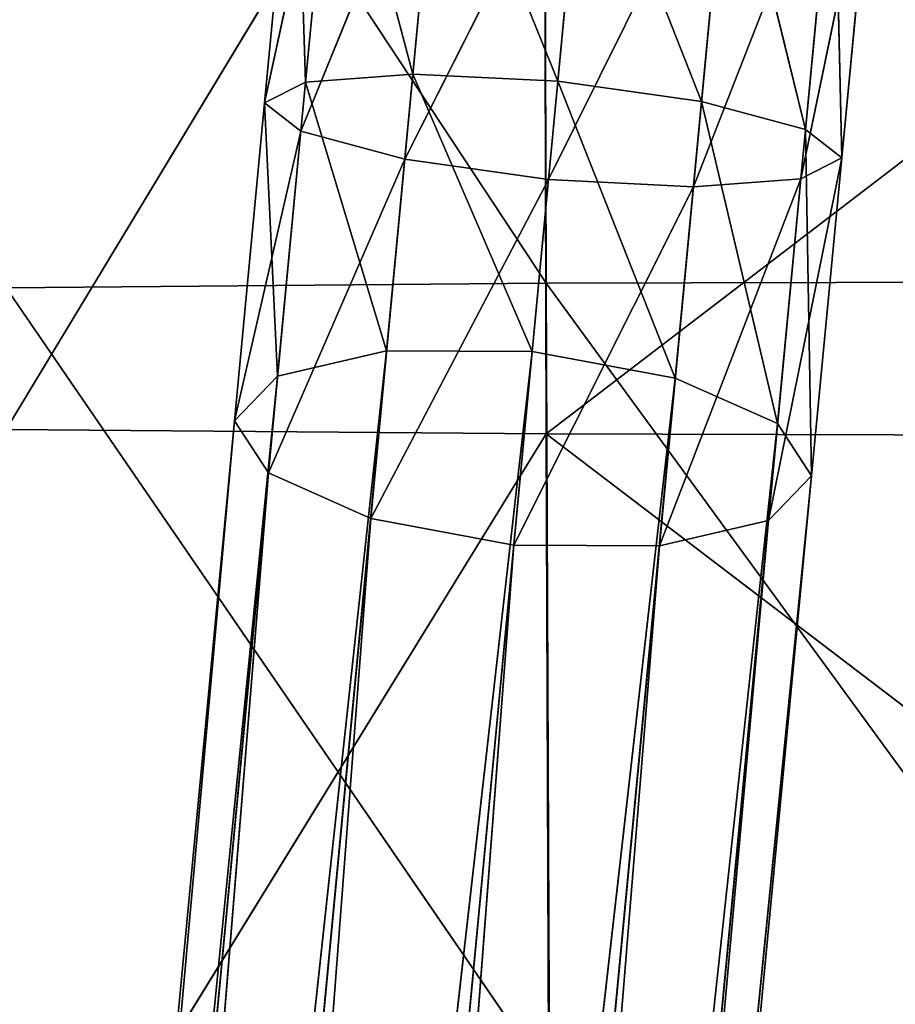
# Model space of a CAD drawing. Extents: x 382 to 531, y 0 to 277.
# Tile 425 of 656: x 451.01 to 455.54, y 129.29 to 134.38. Entities that reach past the tile are written whole.
import ezdxf

# ---------------------------------------------------------------- set-up
doc = ezdxf.new("R2010")
doc.units = 0
doc.header["$LTSCALE"] = 25.4
doc.layers.get('0').update_dxf_attribs({"color": 13, "linetype": 'CONTINUOUS'})

# ---------------------------------------------------------------- blocks, each defined once
blk = doc.blocks.new('NEWPORT-I-KINKIET-8157_STL')
at = {"color": 7}
for p, q in [((-44.3412, 147.0278, 141.532), (-45.2697, 146.6621, 143.3748)), ((-44.3412, 147.0278, 141.532), (-45.2697, 146.6621, 143.3748)), ((-44.3412, 147.0278, 141.532), (-44.5263, 146.8601, 143.4798)), ((-44.3412, 147.0278, 141.532), (-44.5263, 146.8601, 143.4798)), ((-45.0879, 146.8268, 141.4611), (-45.8075, 146.121, 143.2299)), ((-45.0879, 146.8268, 141.4611), (-45.8075, 146.121, 143.2299)), ((-44.5263, 146.8601, 143.4798), (-45.4463, 146.1727, 145.2328)), ((-44.5263, 146.8601, 143.4798), (-45.4463, 146.1727, 145.2328)), ((-44.5263, 146.8601, 143.4798), (-45.2697, 146.6621, 143.3748)), ((-44.5263, 146.8601, 143.4798), (-45.2697, 146.6621, 143.3748)), ((-45.0879, 146.8268, 141.4611), (-45.2697, 146.6621, 143.3748)), ((-45.0879, 146.8268, 141.4611), (-45.2697, 146.6621, 143.3748)), ((-44.5263, 146.8601, 143.4798), (-44.706, 146.362, 145.3708)), ((-44.5263, 146.8601, 143.4798), (-44.706, 146.362, 145.3708)), ((-43.7765, 146.6621, 143.5168), (-44.5263, 146.8601, 143.4798)), ((-43.5946, 146.8268, 141.603), (-44.5263, 146.8601, 143.4798)), ((-43.7765, 146.6621, 143.5168), (-44.5263, 146.8601, 143.4798)), ((-43.5946, 146.8268, 141.603), (-44.5263, 146.8601, 143.4798)), ((-43.5946, 146.8268, 141.603), (-43.7765, 146.6621, 143.5168)), ((-43.5946, 146.8268, 141.603), (-43.7765, 146.6621, 143.5168)), ((-45.2697, 146.6621, 143.3748), (-45.9754, 145.6554, 144.9976)), ((-45.2697, 146.6621, 143.3748), (-45.9754, 145.6554, 144.9976)), ((-45.2697, 146.6621, 143.3748), (-45.8075, 146.121, 143.2299)), ((-45.2697, 146.6621, 143.3748), (-45.8075, 146.121, 143.2299)), ((-45.2697, 146.6621, 143.3748), (-45.4463, 146.1727, 145.2328)), ((-45.2697, 146.6621, 143.3748), (-45.4463, 146.1727, 145.2328)), ((-43.7765, 146.6621, 143.5168), (-44.706, 146.362, 145.3708)), ((-43.7765, 146.6621, 143.5168), (-44.706, 146.362, 145.3708)), ((-43.7765, 146.6621, 143.5168), (-43.953, 146.1727, 145.3747)), ((-43.7765, 146.6621, 143.5168), (-43.953, 146.1727, 145.3747)), ((-43.221, 146.121, 143.4757), (-43.7765, 146.6621, 143.5168)), ((-43.048, 146.2778, 141.6549), (-43.7765, 146.6621, 143.5168)), ((-43.221, 146.121, 143.4757), (-43.7765, 146.6621, 143.5168)), ((-43.048, 146.2778, 141.6549), (-43.7765, 146.6621, 143.5168)), ((-44.706, 146.362, 145.3708), (-48.5392, 131.9409, 185.7071)), ((-44.706, 146.362, 145.3708), (-48.5392, 131.9409, 185.7071)), ((-44.706, 146.362, 145.3708), (-47.7862, 131.7516, 185.7109)), ((-44.706, 146.362, 145.3708), (-47.7862, 131.7516, 185.7109)), ((-45.4463, 146.1727, 145.2328), (-44.706, 146.362, 145.3708)), ((-45.4463, 146.1727, 145.2328), (-44.706, 146.362, 145.3708)), ((-44.706, 146.362, 145.3708), (-43.953, 146.1727, 145.3747)), ((-44.706, 146.362, 145.3708), (-43.953, 146.1727, 145.3747)), ((-45.6344, 146.2778, 141.4091), (-45.9955, 145.382, 143.0839)), ((-45.6344, 146.2778, 141.4091), (-45.9955, 145.382, 143.0839)), ((-45.6344, 146.2778, 141.4091), (-45.8075, 146.121, 143.2299)), ((-45.6344, 146.2778, 141.4091), (-45.8075, 146.121, 143.2299)), ((-43.048, 146.2778, 141.6549), (-43.221, 146.121, 143.4757)), ((-43.048, 146.2778, 141.6549), (-43.221, 146.121, 143.4757)), ((-45.4463, 146.1727, 145.2328), (-49.2795, 131.7516, 185.569)), ((-45.4463, 146.1727, 145.2328), (-49.2795, 131.7516, 185.569)), ((-45.4463, 146.1727, 145.2328), (-48.5392, 131.9409, 185.7071)), ((-45.4463, 146.1727, 145.2328), (-48.5392, 131.9409, 185.7071)), ((-43.953, 146.1727, 145.3747), (-47.7862, 131.7516, 185.7109)), ((-43.953, 146.1727, 145.3747), (-47.7862, 131.7516, 185.7109)), ((-43.953, 146.1727, 145.3747), (-47.2222, 131.2343, 185.5796)), ((-43.953, 146.1727, 145.3747), (-47.2222, 131.2343, 185.5796)), ((-45.9754, 145.6554, 144.9976), (-45.4463, 146.1727, 145.2328)), ((-45.9754, 145.6554, 144.9976), (-45.4463, 146.1727, 145.2328)), ((-43.221, 146.121, 143.4757), (-43.953, 146.1727, 145.3747)), ((-43.953, 146.1727, 145.3747), (-43.389, 145.6554, 145.2434)), ((-43.221, 146.121, 143.4757), (-43.953, 146.1727, 145.3747)), ((-43.953, 146.1727, 145.3747), (-43.389, 145.6554, 145.2434)), ((-45.8075, 146.121, 143.2299), (-46.1517, 144.9488, 144.7282)), ((-45.8075, 146.121, 143.2299), (-46.1517, 144.9488, 144.7282)), ((-45.8075, 146.121, 143.2299), (-45.9955, 145.382, 143.0839)), ((-45.8075, 146.121, 143.2299), (-45.9955, 145.382, 143.0839)), ((-45.8075, 146.121, 143.2299), (-45.9754, 145.6554, 144.9976)), ((-45.8075, 146.121, 143.2299), (-45.9754, 145.6554, 144.9976)), ((-43.221, 146.121, 143.4757), (-43.389, 145.6554, 145.2434)), ((-43.221, 146.121, 143.4757), (-43.389, 145.6554, 145.2434)), ((-43.0089, 145.382, 143.3677), (-43.221, 146.121, 143.4757)), ((-42.8479, 145.5278, 141.6739), (-43.221, 146.121, 143.4757)), ((-43.0089, 145.382, 143.3677), (-43.221, 146.121, 143.4757)), ((-42.8479, 145.5278, 141.6739), (-43.221, 146.121, 143.4757)), ((-45.9754, 145.6554, 144.9976), (-49.8087, 131.2343, 185.3338)), ((-45.9754, 145.6554, 144.9976), (-49.8087, 131.2343, 185.3338)), ((-45.9754, 145.6554, 144.9976), (-49.2795, 131.7516, 185.569)), ((-45.9754, 145.6554, 144.9976), (-49.2795, 131.7516, 185.569)), ((-43.389, 145.6554, 145.2434), (-47.2222, 131.2343, 185.5796)), ((-43.389, 145.6554, 145.2434), (-47.2222, 131.2343, 185.5796)), ((-43.389, 145.6554, 145.2434), (-46.9984, 130.5278, 185.3483)), ((-43.389, 145.6554, 145.2434), (-46.9984, 130.5278, 185.3483)), ((-46.1517, 144.9488, 144.7282), (-45.9754, 145.6554, 144.9976)), ((-46.1517, 144.9488, 144.7282), (-45.9754, 145.6554, 144.9976)), ((-43.0089, 145.382, 143.3677), (-43.389, 145.6554, 145.2434)), ((-43.389, 145.6554, 145.2434), (-43.1652, 144.9488, 145.012)), ((-43.0089, 145.382, 143.3677), (-43.389, 145.6554, 145.2434)), ((-43.389, 145.6554, 145.2434), (-43.1652, 144.9488, 145.012)), ((-45.8345, 145.5278, 141.3901), (-45.9955, 145.382, 143.0839)), ((-45.8345, 145.5278, 141.3901), (-45.9955, 145.382, 143.0839)), ((-45.8345, 145.5278, 141.3901), (-45.7833, 144.6429, 142.9758)), ((-45.8345, 145.5278, 141.3901), (-45.7833, 144.6429, 142.9758)), ((-42.8479, 145.5278, 141.6739), (-43.0089, 145.382, 143.3677)), ((-42.8479, 145.5278, 141.6739), (-43.0089, 145.382, 143.3677)), ((-45.9955, 145.382, 143.0839), (-46.1517, 144.9488, 144.7282)), ((-45.9955, 145.382, 143.0839), (-46.1517, 144.9488, 144.7282)), ((-45.9955, 145.382, 143.0839), (-45.9279, 144.2423, 144.4969)), ((-45.9955, 145.382, 143.0839), (-45.9279, 144.2423, 144.4969)), ((-45.9955, 145.382, 143.0839), (-45.7833, 144.6429, 142.9758)), ((-45.9955, 145.382, 143.0839), (-45.7833, 144.6429, 142.9758)), ((-43.1969, 144.6429, 143.2216), (-43.0089, 145.382, 143.3677)), ((-43.1969, 144.6429, 143.2216), (-43.0089, 145.382, 143.3677)), ((-43.0089, 145.382, 143.3677), (-43.1652, 144.9488, 145.012)), ((-43.0089, 145.382, 143.3677), (-43.1652, 144.9488, 145.012)), ((-43.048, 144.7778, 141.6549), (-43.0089, 145.382, 143.3677)), ((-43.048, 144.7778, 141.6549), (-43.0089, 145.382, 143.3677)), ((-46.1517, 144.9488, 144.7282), (-49.9849, 130.5278, 185.0645)), ((-46.1517, 144.9488, 144.7282), (-49.9849, 130.5278, 185.0645)), ((-46.1517, 144.9488, 144.7282), (-49.8087, 131.2343, 185.3338)), ((-46.1517, 144.9488, 144.7282), (-49.8087, 131.2343, 185.3338)), ((-43.1652, 144.9488, 145.012), (-47.1747, 129.8212, 185.0789)), ((-43.1652, 144.9488, 145.012), (-47.1747, 129.8212, 185.0789)), ((-43.1652, 144.9488, 145.012), (-46.9984, 130.5278, 185.3483)), ((-43.1652, 144.9488, 145.012), (-46.9984, 130.5278, 185.3483)), ((-45.9279, 144.2423, 144.4969), (-46.1517, 144.9488, 144.7282)), ((-45.9279, 144.2423, 144.4969), (-46.1517, 144.9488, 144.7282)), ((-43.1652, 144.9488, 145.012), (-43.3414, 144.2423, 144.7426)), ((-43.1652, 144.9488, 145.012), (-43.3414, 144.2423, 144.7426)), ((-43.1969, 144.6429, 143.2216), (-43.1652, 144.9488, 145.012)), ((-43.1969, 144.6429, 143.2216), (-43.1652, 144.9488, 145.012)), ((-45.6344, 144.7778, 141.4091), (-45.7833, 144.6429, 142.9758)), ((-45.6344, 144.7778, 141.4091), (-45.7833, 144.6429, 142.9758)), ((-45.6344, 144.7778, 141.4091), (-45.2279, 144.1019, 142.9348)), ((-45.6344, 144.7778, 141.4091), (-45.2279, 144.1019, 142.9348)), ((-43.048, 144.7778, 141.6549), (-43.1969, 144.6429, 143.2216)), ((-43.048, 144.7778, 141.6549), (-43.1969, 144.6429, 143.2216)), ((-45.7833, 144.6429, 142.9758), (-45.9279, 144.2423, 144.4969)), ((-45.7833, 144.6429, 142.9758), (-45.9279, 144.2423, 144.4969)), ((-45.7833, 144.6429, 142.9758), (-45.3639, 143.725, 144.3655)), ((-45.7833, 144.6429, 142.9758), (-45.3639, 143.725, 144.3655)), ((-45.7833, 144.6429, 142.9758), (-45.2279, 144.1019, 142.9348)), ((-45.7833, 144.6429, 142.9758), (-45.2279, 144.1019, 142.9348)), ((-43.7346, 144.1019, 143.0767), (-43.1969, 144.6429, 143.2216)), ((-43.7346, 144.1019, 143.0767), (-43.1969, 144.6429, 143.2216)), ((-43.5946, 144.2287, 141.603), (-43.1969, 144.6429, 143.2216)), ((-43.5946, 144.2287, 141.603), (-43.1969, 144.6429, 143.2216)), ((-43.1969, 144.6429, 143.2216), (-43.3414, 144.2423, 144.7426)), ((-43.1969, 144.6429, 143.2216), (-43.3414, 144.2423, 144.7426)), ((-49.9849, 130.5278, 185.0645), (-45.9279, 144.2423, 144.4969)), ((-49.9849, 130.5278, 185.0645), (-45.9279, 144.2423, 144.4969)), ((-45.9279, 144.2423, 144.4969), (-49.7611, 129.8212, 184.8331)), ((-45.9279, 144.2423, 144.4969), (-49.7611, 129.8212, 184.8331)), ((-43.3414, 144.2423, 144.7426), (-47.7038, 129.3039, 184.8437)), ((-43.3414, 144.2423, 144.7426), (-47.7038, 129.3039, 184.8437)), ((-43.3414, 144.2423, 144.7426), (-47.1747, 129.8212, 185.0789)), ((-43.3414, 144.2423, 144.7426), (-47.1747, 129.8212, 185.0789)), ((-45.3639, 143.725, 144.3655), (-45.9279, 144.2423, 144.4969)), ((-45.3639, 143.725, 144.3655), (-45.9279, 144.2423, 144.4969)), ((-45.0879, 144.2287, 141.4611), (-45.2279, 144.1019, 142.9348)), ((-45.0879, 144.2287, 141.4611), (-45.2279, 144.1019, 142.9348)), ((-45.0879, 144.2287, 141.4611), (-44.478, 143.9038, 142.9717)), ((-45.0879, 144.2287, 141.4611), (-44.478, 143.9038, 142.9717)), ((-43.3414, 144.2423, 144.7426), (-43.8706, 143.725, 144.5074)), ((-43.3414, 144.2423, 144.7426), (-43.8706, 143.725, 144.5074)), ((-43.7346, 144.1019, 143.0767), (-43.3414, 144.2423, 144.7426)), ((-43.7346, 144.1019, 143.0767), (-43.3414, 144.2423, 144.7426)), ((-43.5946, 144.2287, 141.603), (-43.7346, 144.1019, 143.0767)), ((-43.5946, 144.2287, 141.603), (-43.7346, 144.1019, 143.0767)), ((-45.2279, 144.1019, 142.9348), (-45.3639, 143.725, 144.3655)), ((-45.2279, 144.1019, 142.9348), (-45.3639, 143.725, 144.3655)), ((-45.2279, 144.1019, 142.9348), (-44.6109, 143.5357, 144.3694)), ((-45.2279, 144.1019, 142.9348), (-44.6109, 143.5357, 144.3694)), ((-45.2279, 144.1019, 142.9348), (-44.478, 143.9038, 142.9717)), ((-45.2279, 144.1019, 142.9348), (-44.478, 143.9038, 142.9717)), ((-44.478, 143.9038, 142.9717), (-43.7346, 144.1019, 143.0767)), ((-44.478, 143.9038, 142.9717), (-43.7346, 144.1019, 143.0767)), ((-44.3412, 144.0278, 141.532), (-43.7346, 144.1019, 143.0767)), ((-44.3412, 144.0278, 141.532), (-43.7346, 144.1019, 143.0767)), ((-43.7346, 144.1019, 143.0767), (-43.8706, 143.725, 144.5074)), ((-43.7346, 144.1019, 143.0767), (-43.8706, 143.725, 144.5074)), ((-44.478, 143.9038, 142.9717), (-44.3412, 144.0278, 141.532)), ((-44.478, 143.9038, 142.9717), (-44.3412, 144.0278, 141.532)), ((-44.6109, 143.5357, 144.3694), (-44.478, 143.9038, 142.9717)), ((-44.6109, 143.5357, 144.3694), (-44.478, 143.9038, 142.9717)), ((-44.478, 143.9038, 142.9717), (-43.8706, 143.725, 144.5074)), ((-44.478, 143.9038, 142.9717), (-43.8706, 143.725, 144.5074)), ((-45.3639, 143.725, 144.3655), (-49.7611, 129.8212, 184.8331)), ((-45.3639, 143.725, 144.3655), (-49.7611, 129.8212, 184.8331)), ((-45.3639, 143.725, 144.3655), (-49.1971, 129.3039, 184.7018)), ((-45.3639, 143.725, 144.3655), (-49.1971, 129.3039, 184.7018)), ((-43.8706, 143.725, 144.5074), (-48.4441, 129.1146, 184.7056)), ((-43.8706, 143.725, 144.5074), (-48.4441, 129.1146, 184.7056)), ((-43.8706, 143.725, 144.5074), (-47.7038, 129.3039, 184.8437)), ((-43.8706, 143.725, 144.5074), (-47.7038, 129.3039, 184.8437)), ((-44.6109, 143.5357, 144.3694), (-45.3639, 143.725, 144.3655)), ((-44.6109, 143.5357, 144.3694), (-45.3639, 143.725, 144.3655)), ((-43.8706, 143.725, 144.5074), (-44.6109, 143.5357, 144.3694)), ((-43.8706, 143.725, 144.5074), (-44.6109, 143.5357, 144.3694)), ((-44.6109, 143.5357, 144.3694), (-49.1971, 129.3039, 184.7018)), ((-44.6109, 143.5357, 144.3694), (-49.1971, 129.3039, 184.7018)), ((-44.6109, 143.5357, 144.3694), (-48.4441, 129.1146, 184.7056)), ((-44.6109, 143.5357, 144.3694), (-48.4441, 129.1146, 184.7056)), ((-41.5382, 64.9111, 148.1261), (-44.5381, 62.63, 144.0166)), ((-41.5382, 64.9111, 148.1261), (-44.5381, 62.63, 144.0166)), ((-44.5222, 64.6057, 148.1387), (-47.3329, 61.7542, 144.0405)), ((-44.5222, 64.6057, 148.1387), (-47.3329, 61.7542, 144.0405)), ((-44.5381, 62.63, 144.0166), (-44.5222, 64.6057, 148.1387)), ((-44.5381, 62.63, 144.0166), (-44.5222, 64.6057, 148.1387)), ((-44.5381, 62.63, 144.0166), (-41.5382, 62.9354, 144.0083)), ((-44.5381, 62.63, 144.0166), (-41.5382, 62.9354, 144.0083)), ((-44.5381, 62.63, 144.0166), (-47.3556, 60.2778, 139.7428)), ((-44.5381, 62.63, 144.0166), (-47.3556, 60.2778, 139.7428)), ((-44.5381, 62.63, 144.0166), (-47.3329, 61.7542, 144.0405)), ((-44.5381, 62.63, 144.0166), (-47.3329, 61.7542, 144.0405)), ((-44.5381, 62.63, 144.0166), (-44.5498, 61.1531, 139.7295)), ((-44.5381, 62.63, 144.0166), (-44.5498, 61.1531, 139.7295)), ((-44.5381, 33.1771, 144.7955), (-47.3024, 36.0039, 149.2873)), ((-44.5381, 33.1771, 144.7955), (-47.3024, 36.0039, 149.2873)), ((-44.5222, 35.1269, 149.3225), (-44.5381, 33.1771, 144.7955)), ((-44.5222, 35.1269, 149.3225), (-44.5381, 33.1771, 144.7955)), ((-44.5498, 31.7294, 140.1611), (-47.3329, 34.0534, 144.7724)), ((-44.5498, 31.7294, 140.1611), (-47.3329, 34.0534, 144.7724)), ((-44.5381, 33.1771, 144.7955), (-47.3329, 34.0534, 144.7724)), ((-44.5381, 33.1771, 144.7955), (-47.3329, 34.0534, 144.7724)), ((-44.5381, 33.1771, 144.7955), (-41.5382, 33.789, 147.083)), ((-44.5381, 33.1771, 144.7955), (-41.5382, 33.789, 147.083)), ((-44.5381, 33.1771, 144.7955), (-44.5498, 31.7294, 140.1611)), ((-44.5381, 33.1771, 144.7955), (-44.5498, 31.7294, 140.1611)), ((-44.5381, 33.1771, 144.7955), (-41.5382, 32.8715, 144.8036)), ((-44.5381, 33.1771, 144.7955), (-41.5382, 32.8715, 144.8036)), ((-44.5381, 33.1771, 144.7955), (-41.5382, 32.0795, 142.4974)), ((-44.5381, 33.1771, 144.7955), (-41.5382, 32.0795, 142.4974))]:
    blk.add_line(p, q, dxfattribs=at)
mesh = blk.add_polyface(dxfattribs=at)
corners = [(-44.5263, 146.8601, 143.4798), (-44.3412, 147.0278, 141.532), (-45.2697, 146.6621, 143.3748)]
mesh.append_faces([[corners[k] for k in face] for face in [(0, 1, 2)]], dxfattribs={"color": 7})
mesh = blk.add_polyface(dxfattribs=at)
corners = [(-45.2697, 146.6621, 143.3748), (-44.3412, 147.0278, 141.532), (-45.0879, 146.8268, 141.4611)]
mesh.append_faces([[corners[k] for k in face] for face in [(0, 1, 2)]], dxfattribs={"color": 7})
mesh = blk.add_polyface(dxfattribs=at)
corners = [(-44.5263, 146.8601, 143.4798), (-43.5946, 146.8268, 141.603), (-44.3412, 147.0278, 141.532)]
mesh.append_faces([[corners[k] for k in face] for face in [(0, 1, 2)]], dxfattribs={"color": 7})
mesh = blk.add_polyface(dxfattribs=at)
corners = [(-45.0879, 146.8268, 141.4611), (-45.8075, 146.121, 143.2299), (-45.2697, 146.6621, 143.3748)]
mesh.append_faces([[corners[k] for k in face] for face in [(0, 1, 2)]], dxfattribs={"color": 7})
mesh = blk.add_polyface(dxfattribs=at)
corners = [(-45.0879, 146.8268, 141.4611), (-45.6344, 146.2778, 141.4091), (-45.8075, 146.121, 143.2299)]
mesh.append_faces([[corners[k] for k in face] for face in [(0, 1, 2)]], dxfattribs={"color": 7})
mesh = blk.add_polyface(dxfattribs=at)
corners = [(-44.706, 146.362, 145.3708), (-44.5263, 146.8601, 143.4798), (-45.4463, 146.1727, 145.2328)]
mesh.append_faces([[corners[k] for k in face] for face in [(0, 1, 2)]], dxfattribs={"color": 7})
mesh = blk.add_polyface(dxfattribs=at)
corners = [(-45.4463, 146.1727, 145.2328), (-44.5263, 146.8601, 143.4798), (-45.2697, 146.6621, 143.3748)]
mesh.append_faces([[corners[k] for k in face] for face in [(0, 1, 2)]], dxfattribs={"color": 7})
mesh = blk.add_polyface(dxfattribs=at)
corners = [(-44.706, 146.362, 145.3708), (-43.7765, 146.6621, 143.5168), (-44.5263, 146.8601, 143.4798)]
mesh.append_faces([[corners[k] for k in face] for face in [(0, 1, 2)]], dxfattribs={"color": 7})
mesh = blk.add_polyface(dxfattribs=at)
corners = [(-43.7765, 146.6621, 143.5168), (-43.5946, 146.8268, 141.603), (-44.5263, 146.8601, 143.4798)]
mesh.append_faces([[corners[k] for k in face] for face in [(0, 1, 2)]], dxfattribs={"color": 7})
mesh = blk.add_polyface(dxfattribs=at)
corners = [(-43.7765, 146.6621, 143.5168), (-43.048, 146.2778, 141.6549), (-43.5946, 146.8268, 141.603)]
mesh.append_faces([[corners[k] for k in face] for face in [(0, 1, 2)]], dxfattribs={"color": 7})
mesh = blk.add_polyface(dxfattribs=at)
corners = [(-45.2697, 146.6621, 143.3748), (-45.9754, 145.6554, 144.9976), (-45.4463, 146.1727, 145.2328)]
mesh.append_faces([[corners[k] for k in face] for face in [(0, 1, 2)]], dxfattribs={"color": 7})
mesh = blk.add_polyface(dxfattribs=at)
corners = [(-45.2697, 146.6621, 143.3748), (-45.8075, 146.121, 143.2299), (-45.9754, 145.6554, 144.9976)]
mesh.append_faces([[corners[k] for k in face] for face in [(0, 1, 2)]], dxfattribs={"color": 7})
mesh = blk.add_polyface(dxfattribs=at)
corners = [(-43.953, 146.1727, 145.3747), (-43.7765, 146.6621, 143.5168), (-44.706, 146.362, 145.3708)]
mesh.append_faces([[corners[k] for k in face] for face in [(0, 1, 2)]], dxfattribs={"color": 7})
mesh = blk.add_polyface(dxfattribs=at)
corners = [(-43.7765, 146.6621, 143.5168), (-43.953, 146.1727, 145.3747), (-43.221, 146.121, 143.4757)]
mesh.append_faces([[corners[k] for k in face] for face in [(0, 1, 2)]], dxfattribs={"color": 7})
mesh = blk.add_polyface(dxfattribs=at)
corners = [(-43.7765, 146.6621, 143.5168), (-43.221, 146.121, 143.4757), (-43.048, 146.2778, 141.6549)]
mesh.append_faces([[corners[k] for k in face] for face in [(0, 1, 2)]], dxfattribs={"color": 7})
mesh = blk.add_polyface(dxfattribs=at)
corners = [(-47.7862, 131.7516, 185.7109), (-44.706, 146.362, 145.3708), (-48.5392, 131.9409, 185.7071)]
mesh.append_faces([[corners[k] for k in face] for face in [(0, 1, 2)]], dxfattribs={"color": 7})
mesh = blk.add_polyface(dxfattribs=at)
corners = [(-48.5392, 131.9409, 185.7071), (-44.706, 146.362, 145.3708), (-45.4463, 146.1727, 145.2328)]
mesh.append_faces([[corners[k] for k in face] for face in [(0, 1, 2)]], dxfattribs={"color": 7})
mesh = blk.add_polyface(dxfattribs=at)
corners = [(-47.7862, 131.7516, 185.7109), (-43.953, 146.1727, 145.3747), (-44.706, 146.362, 145.3708)]
mesh.append_faces([[corners[k] for k in face] for face in [(0, 1, 2)]], dxfattribs={"color": 7})
mesh = blk.add_polyface(dxfattribs=at)
corners = [(-45.6344, 146.2778, 141.4091), (-45.9955, 145.382, 143.0839), (-45.8075, 146.121, 143.2299)]
mesh.append_faces([[corners[k] for k in face] for face in [(0, 1, 2)]], dxfattribs={"color": 7})
mesh = blk.add_polyface(dxfattribs=at)
corners = [(-45.6344, 146.2778, 141.4091), (-45.8345, 145.5278, 141.3901), (-45.9955, 145.382, 143.0839)]
mesh.append_faces([[corners[k] for k in face] for face in [(0, 1, 2)]], dxfattribs={"color": 7})
mesh = blk.add_polyface(dxfattribs=at)
corners = [(-43.048, 146.2778, 141.6549), (-43.221, 146.121, 143.4757), (-42.8479, 145.5278, 141.6739)]
mesh.append_faces([[corners[k] for k in face] for face in [(0, 1, 2)]], dxfattribs={"color": 7})
mesh = blk.add_polyface(dxfattribs=at)
corners = [(-48.5392, 131.9409, 185.7071), (-45.4463, 146.1727, 145.2328), (-49.2795, 131.7516, 185.569)]
mesh.append_faces([[corners[k] for k in face] for face in [(0, 1, 2)]], dxfattribs={"color": 7})
mesh = blk.add_polyface(dxfattribs=at)
corners = [(-45.4463, 146.1727, 145.2328), (-45.9754, 145.6554, 144.9976), (-49.2795, 131.7516, 185.569)]
mesh.append_faces([[corners[k] for k in face] for face in [(0, 1, 2)]], dxfattribs={"color": 7})
mesh = blk.add_polyface(dxfattribs=at)
corners = [(-43.953, 146.1727, 145.3747), (-47.7862, 131.7516, 185.7109), (-47.2222, 131.2343, 185.5796)]
mesh.append_faces([[corners[k] for k in face] for face in [(0, 1, 2)]], dxfattribs={"color": 7})
mesh = blk.add_polyface(dxfattribs=at)
corners = [(-43.953, 146.1727, 145.3747), (-47.2222, 131.2343, 185.5796), (-43.389, 145.6554, 145.2434)]
mesh.append_faces([[corners[k] for k in face] for face in [(0, 1, 2)]], dxfattribs={"color": 7})
mesh = blk.add_polyface(dxfattribs=at)
corners = [(-43.953, 146.1727, 145.3747), (-43.389, 145.6554, 145.2434), (-43.221, 146.121, 143.4757)]
mesh.append_faces([[corners[k] for k in face] for face in [(0, 1, 2)]], dxfattribs={"color": 7})
mesh = blk.add_polyface(dxfattribs=at)
corners = [(-45.8075, 146.121, 143.2299), (-46.1517, 144.9488, 144.7282), (-45.9754, 145.6554, 144.9976)]
mesh.append_faces([[corners[k] for k in face] for face in [(0, 1, 2)]], dxfattribs={"color": 7})
mesh = blk.add_polyface(dxfattribs=at)
corners = [(-45.8075, 146.121, 143.2299), (-45.9955, 145.382, 143.0839), (-46.1517, 144.9488, 144.7282)]
mesh.append_faces([[corners[k] for k in face] for face in [(0, 1, 2)]], dxfattribs={"color": 7})
mesh = blk.add_polyface(dxfattribs=at)
corners = [(-43.221, 146.121, 143.4757), (-43.389, 145.6554, 145.2434), (-43.0089, 145.382, 143.3677)]
mesh.append_faces([[corners[k] for k in face] for face in [(0, 1, 2)]], dxfattribs={"color": 7})
mesh = blk.add_polyface(dxfattribs=at)
corners = [(-43.221, 146.121, 143.4757), (-43.0089, 145.382, 143.3677), (-42.8479, 145.5278, 141.6739)]
mesh.append_faces([[corners[k] for k in face] for face in [(0, 1, 2)]], dxfattribs={"color": 7})
mesh = blk.add_polyface(dxfattribs=at)
corners = [(-45.9754, 145.6554, 144.9976), (-49.8087, 131.2343, 185.3338), (-49.2795, 131.7516, 185.569)]
mesh.append_faces([[corners[k] for k in face] for face in [(0, 1, 2)]], dxfattribs={"color": 7})
mesh = blk.add_polyface(dxfattribs=at)
corners = [(-45.9754, 145.6554, 144.9976), (-46.1517, 144.9488, 144.7282), (-49.8087, 131.2343, 185.3338)]
mesh.append_faces([[corners[k] for k in face] for face in [(0, 1, 2)]], dxfattribs={"color": 7})
mesh = blk.add_polyface(dxfattribs=at)
corners = [(-43.389, 145.6554, 145.2434), (-47.2222, 131.2343, 185.5796), (-46.9984, 130.5278, 185.3483)]
mesh.append_faces([[corners[k] for k in face] for face in [(0, 1, 2)]], dxfattribs={"color": 7})
mesh = blk.add_polyface(dxfattribs=at)
corners = [(-43.389, 145.6554, 145.2434), (-46.9984, 130.5278, 185.3483), (-43.1652, 144.9488, 145.012)]
mesh.append_faces([[corners[k] for k in face] for face in [(0, 1, 2)]], dxfattribs={"color": 7})
mesh = blk.add_polyface(dxfattribs=at)
corners = [(-43.389, 145.6554, 145.2434), (-43.1652, 144.9488, 145.012), (-43.0089, 145.382, 143.3677)]
mesh.append_faces([[corners[k] for k in face] for face in [(0, 1, 2)]], dxfattribs={"color": 7})
mesh = blk.add_polyface(dxfattribs=at)
corners = [(-45.8345, 145.5278, 141.3901), (-45.7833, 144.6429, 142.9758), (-45.9955, 145.382, 143.0839)]
mesh.append_faces([[corners[k] for k in face] for face in [(0, 1, 2)]], dxfattribs={"color": 7})
mesh = blk.add_polyface(dxfattribs=at)
corners = [(-45.8345, 145.5278, 141.3901), (-45.6344, 144.7778, 141.4091), (-45.7833, 144.6429, 142.9758)]
mesh.append_faces([[corners[k] for k in face] for face in [(0, 1, 2)]], dxfattribs={"color": 7})
mesh = blk.add_polyface(dxfattribs=at)
corners = [(-42.8479, 145.5278, 141.6739), (-43.0089, 145.382, 143.3677), (-43.048, 144.7778, 141.6549)]
mesh.append_faces([[corners[k] for k in face] for face in [(0, 1, 2)]], dxfattribs={"color": 7})
mesh = blk.add_polyface(dxfattribs=at)
corners = [(-45.9955, 145.382, 143.0839), (-45.9279, 144.2423, 144.4969), (-46.1517, 144.9488, 144.7282)]
mesh.append_faces([[corners[k] for k in face] for face in [(0, 1, 2)]], dxfattribs={"color": 7})
mesh = blk.add_polyface(dxfattribs=at)
corners = [(-45.9955, 145.382, 143.0839), (-45.7833, 144.6429, 142.9758), (-45.9279, 144.2423, 144.4969)]
mesh.append_faces([[corners[k] for k in face] for face in [(0, 1, 2)]], dxfattribs={"color": 7})
mesh = blk.add_polyface(dxfattribs=at)
corners = [(-43.0089, 145.382, 143.3677), (-43.1652, 144.9488, 145.012), (-43.1969, 144.6429, 143.2216)]
mesh.append_faces([[corners[k] for k in face] for face in [(0, 1, 2)]], dxfattribs={"color": 7})
mesh = blk.add_polyface(dxfattribs=at)
corners = [(-43.0089, 145.382, 143.3677), (-43.1969, 144.6429, 143.2216), (-43.048, 144.7778, 141.6549)]
mesh.append_faces([[corners[k] for k in face] for face in [(0, 1, 2)]], dxfattribs={"color": 7})
mesh = blk.add_polyface(dxfattribs=at)
corners = [(-46.1517, 144.9488, 144.7282), (-49.9849, 130.5278, 185.0645), (-49.8087, 131.2343, 185.3338)]
mesh.append_faces([[corners[k] for k in face] for face in [(0, 1, 2)]], dxfattribs={"color": 7})
mesh = blk.add_polyface(dxfattribs=at)
corners = [(-46.1517, 144.9488, 144.7282), (-45.9279, 144.2423, 144.4969), (-49.9849, 130.5278, 185.0645)]
mesh.append_faces([[corners[k] for k in face] for face in [(0, 1, 2)]], dxfattribs={"color": 7})
mesh = blk.add_polyface(dxfattribs=at)
corners = [(-43.1652, 144.9488, 145.012), (-47.1747, 129.8212, 185.0789), (-43.3414, 144.2423, 144.7426)]
mesh.append_faces([[corners[k] for k in face] for face in [(0, 1, 2)]], dxfattribs={"color": 7})
mesh = blk.add_polyface(dxfattribs=at)
corners = [(-43.1652, 144.9488, 145.012), (-46.9984, 130.5278, 185.3483), (-47.1747, 129.8212, 185.0789)]
mesh.append_faces([[corners[k] for k in face] for face in [(0, 1, 2)]], dxfattribs={"color": 7})
mesh = blk.add_polyface(dxfattribs=at)
corners = [(-43.1652, 144.9488, 145.012), (-43.3414, 144.2423, 144.7426), (-43.1969, 144.6429, 143.2216)]
mesh.append_faces([[corners[k] for k in face] for face in [(0, 1, 2)]], dxfattribs={"color": 7})
mesh = blk.add_polyface(dxfattribs=at)
corners = [(-45.7833, 144.6429, 142.9758), (-45.6344, 144.7778, 141.4091), (-45.2279, 144.1019, 142.9348)]
mesh.append_faces([[corners[k] for k in face] for face in [(0, 1, 2)]], dxfattribs={"color": 7})
mesh = blk.add_polyface(dxfattribs=at)
corners = [(-45.2279, 144.1019, 142.9348), (-45.6344, 144.7778, 141.4091), (-45.0879, 144.2287, 141.4611)]
mesh.append_faces([[corners[k] for k in face] for face in [(0, 1, 2)]], dxfattribs={"color": 7})
mesh = blk.add_polyface(dxfattribs=at)
corners = [(-43.048, 144.7778, 141.6549), (-43.1969, 144.6429, 143.2216), (-43.5946, 144.2287, 141.603)]
mesh.append_faces([[corners[k] for k in face] for face in [(0, 1, 2)]], dxfattribs={"color": 7})
mesh = blk.add_polyface(dxfattribs=at)
corners = [(-45.7833, 144.6429, 142.9758), (-45.3639, 143.725, 144.3655), (-45.9279, 144.2423, 144.4969)]
mesh.append_faces([[corners[k] for k in face] for face in [(0, 1, 2)]], dxfattribs={"color": 7})
mesh = blk.add_polyface(dxfattribs=at)
corners = [(-45.7833, 144.6429, 142.9758), (-45.2279, 144.1019, 142.9348), (-45.3639, 143.725, 144.3655)]
mesh.append_faces([[corners[k] for k in face] for face in [(0, 1, 2)]], dxfattribs={"color": 7})
mesh = blk.add_polyface(dxfattribs=at)
corners = [(-43.1969, 144.6429, 143.2216), (-43.3414, 144.2423, 144.7426), (-43.7346, 144.1019, 143.0767)]
mesh.append_faces([[corners[k] for k in face] for face in [(0, 1, 2)]], dxfattribs={"color": 7})
mesh = blk.add_polyface(dxfattribs=at)
corners = [(-43.1969, 144.6429, 143.2216), (-43.7346, 144.1019, 143.0767), (-43.5946, 144.2287, 141.603)]
mesh.append_faces([[corners[k] for k in face] for face in [(0, 1, 2)]], dxfattribs={"color": 7})
mesh = blk.add_polyface(dxfattribs=at)
corners = [(-45.9279, 144.2423, 144.4969), (-49.7611, 129.8212, 184.8331), (-49.9849, 130.5278, 185.0645)]
mesh.append_faces([[corners[k] for k in face] for face in [(0, 1, 2)]], dxfattribs={"color": 7})
mesh = blk.add_polyface(dxfattribs=at)
corners = [(-45.9279, 144.2423, 144.4969), (-45.3639, 143.725, 144.3655), (-49.7611, 129.8212, 184.8331)]
mesh.append_faces([[corners[k] for k in face] for face in [(0, 1, 2)]], dxfattribs={"color": 7})
mesh = blk.add_polyface(dxfattribs=at)
corners = [(-43.3414, 144.2423, 144.7426), (-47.7038, 129.3039, 184.8437), (-43.8706, 143.725, 144.5074)]
mesh.append_faces([[corners[k] for k in face] for face in [(0, 1, 2)]], dxfattribs={"color": 7})
mesh = blk.add_polyface(dxfattribs=at)
corners = [(-43.3414, 144.2423, 144.7426), (-47.1747, 129.8212, 185.0789), (-47.7038, 129.3039, 184.8437)]
mesh.append_faces([[corners[k] for k in face] for face in [(0, 1, 2)]], dxfattribs={"color": 7})
mesh = blk.add_polyface(dxfattribs=at)
corners = [(-44.478, 143.9038, 142.9717), (-45.2279, 144.1019, 142.9348), (-45.0879, 144.2287, 141.4611)]
mesh.append_faces([[corners[k] for k in face] for face in [(0, 1, 2)]], dxfattribs={"color": 7})
mesh = blk.add_polyface(dxfattribs=at)
corners = [(-44.478, 143.9038, 142.9717), (-45.0879, 144.2287, 141.4611), (-44.3412, 144.0278, 141.532)]
mesh.append_faces([[corners[k] for k in face] for face in [(0, 1, 2)]], dxfattribs={"color": 7})
mesh = blk.add_polyface(dxfattribs=at)
corners = [(-43.7346, 144.1019, 143.0767), (-44.3412, 144.0278, 141.532), (-43.5946, 144.2287, 141.603)]
mesh.append_faces([[corners[k] for k in face] for face in [(0, 1, 2)]], dxfattribs={"color": 7})
mesh = blk.add_polyface(dxfattribs=at)
corners = [(-43.3414, 144.2423, 144.7426), (-43.8706, 143.725, 144.5074), (-43.7346, 144.1019, 143.0767)]
mesh.append_faces([[corners[k] for k in face] for face in [(0, 1, 2)]], dxfattribs={"color": 7})
mesh = blk.add_polyface(dxfattribs=at)
corners = [(-44.6109, 143.5357, 144.3694), (-45.3639, 143.725, 144.3655), (-45.2279, 144.1019, 142.9348)]
mesh.append_faces([[corners[k] for k in face] for face in [(0, 1, 2)]], dxfattribs={"color": 7})
mesh = blk.add_polyface(dxfattribs=at)
corners = [(-44.6109, 143.5357, 144.3694), (-45.2279, 144.1019, 142.9348), (-44.478, 143.9038, 142.9717)]
mesh.append_faces([[corners[k] for k in face] for face in [(0, 1, 2)]], dxfattribs={"color": 7})
mesh = blk.add_polyface(dxfattribs=at)
corners = [(-43.8706, 143.725, 144.5074), (-44.478, 143.9038, 142.9717), (-43.7346, 144.1019, 143.0767)]
mesh.append_faces([[corners[k] for k in face] for face in [(0, 1, 2)]], dxfattribs={"color": 7})
mesh = blk.add_polyface(dxfattribs=at)
corners = [(-43.7346, 144.1019, 143.0767), (-44.478, 143.9038, 142.9717), (-44.3412, 144.0278, 141.532)]
mesh.append_faces([[corners[k] for k in face] for face in [(0, 1, 2)]], dxfattribs={"color": 7})
mesh = blk.add_polyface(dxfattribs=at)
corners = [(-43.8706, 143.725, 144.5074), (-44.6109, 143.5357, 144.3694), (-44.478, 143.9038, 142.9717)]
mesh.append_faces([[corners[k] for k in face] for face in [(0, 1, 2)]], dxfattribs={"color": 7})
mesh = blk.add_polyface(dxfattribs=at)
corners = [(-45.3639, 143.725, 144.3655), (-49.1971, 129.3039, 184.7018), (-49.7611, 129.8212, 184.8331)]
mesh.append_faces([[corners[k] for k in face] for face in [(0, 1, 2)]], dxfattribs={"color": 7})
mesh = blk.add_polyface(dxfattribs=at)
corners = [(-49.1971, 129.3039, 184.7018), (-45.3639, 143.725, 144.3655), (-44.6109, 143.5357, 144.3694)]
mesh.append_faces([[corners[k] for k in face] for face in [(0, 1, 2)]], dxfattribs={"color": 7})
mesh = blk.add_polyface(dxfattribs=at)
corners = [(-48.4441, 129.1146, 184.7056), (-44.6109, 143.5357, 144.3694), (-43.8706, 143.725, 144.5074)]
mesh.append_faces([[corners[k] for k in face] for face in [(0, 1, 2)]], dxfattribs={"color": 7})
mesh = blk.add_polyface(dxfattribs=at)
corners = [(-47.7038, 129.3039, 184.8437), (-48.4441, 129.1146, 184.7056), (-43.8706, 143.725, 144.5074)]
mesh.append_faces([[corners[k] for k in face] for face in [(0, 1, 2)]], dxfattribs={"color": 7})
mesh = blk.add_polyface(dxfattribs=at)
corners = [(-48.4441, 129.1146, 184.7056), (-49.1971, 129.3039, 184.7018), (-44.6109, 143.5357, 144.3694)]
mesh.append_faces([[corners[k] for k in face] for face in [(0, 1, 2)]], dxfattribs={"color": 7})
mesh = blk.add_polyface(dxfattribs=at)
corners = [(-44.5222, 64.6057, 148.1387), (-41.5382, 64.9111, 148.1261), (-44.5381, 62.63, 144.0166)]
mesh.append_faces([[corners[k] for k in face] for face in [(0, 1, 2)]], dxfattribs={"color": 7})
mesh = blk.add_polyface(dxfattribs=at)
corners = [(-41.5382, 64.9111, 148.1261), (-41.5382, 62.9354, 144.0083), (-44.5381, 62.63, 144.0166)]
mesh.append_faces([[corners[k] for k in face] for face in [(0, 1, 2)]], dxfattribs={"color": 7})
mesh = blk.add_polyface(dxfattribs=at)
corners = [(-47.3024, 63.7295, 148.1747), (-44.5222, 64.6057, 148.1387), (-47.3329, 61.7542, 144.0405)]
mesh.append_faces([[corners[k] for k in face] for face in [(0, 1, 2)]], dxfattribs={"color": 7})
mesh = blk.add_polyface(dxfattribs=at)
corners = [(-44.5222, 64.6057, 148.1387), (-44.5381, 62.63, 144.0166), (-47.3329, 61.7542, 144.0405)]
mesh.append_faces([[corners[k] for k in face] for face in [(0, 1, 2)]], dxfattribs={"color": 7})
mesh = blk.add_polyface(dxfattribs=at)
corners = [(-44.5381, 62.63, 144.0166), (-41.5382, 62.9354, 144.0083), (-44.5498, 61.1531, 139.7295)]
mesh.append_faces([[corners[k] for k in face] for face in [(0, 1, 2)]], dxfattribs={"color": 7})
mesh = blk.add_polyface(dxfattribs=at)
corners = [(-41.5382, 62.9354, 144.0083), (-41.5382, 61.4583, 139.7248), (-44.5498, 61.1531, 139.7295)]
mesh.append_faces([[corners[k] for k in face] for face in [(0, 1, 2)]], dxfattribs={"color": 7})
mesh = blk.add_polyface(dxfattribs=at)
corners = [(-47.3329, 61.7542, 144.0405), (-44.5381, 62.63, 144.0166), (-47.3556, 60.2778, 139.7428)]
mesh.append_faces([[corners[k] for k in face] for face in [(0, 1, 2)]], dxfattribs={"color": 7})
mesh = blk.add_polyface(dxfattribs=at)
corners = [(-44.5381, 62.63, 144.0166), (-44.5498, 61.1531, 139.7295), (-47.3556, 60.2778, 139.7428)]
mesh.append_faces([[corners[k] for k in face] for face in [(0, 1, 2)]], dxfattribs={"color": 7})
mesh = blk.add_polyface(dxfattribs=at)
corners = [(-47.3024, 36.0039, 149.2873), (-47.3329, 34.0534, 144.7724), (-44.5381, 33.1771, 144.7955)]
mesh.append_faces([[corners[k] for k in face] for face in [(0, 1, 2)]], dxfattribs={"color": 7})
mesh = blk.add_polyface(dxfattribs=at)
corners = [(-44.5222, 35.1269, 149.3225), (-47.3024, 36.0039, 149.2873), (-44.5381, 33.1771, 144.7955)]
mesh.append_faces([[corners[k] for k in face] for face in [(0, 1, 2)]], dxfattribs={"color": 7})
mesh = blk.add_polyface(dxfattribs=at)
corners = [(-44.5222, 35.1269, 149.3225), (-44.5381, 33.1771, 144.7955), (-41.5382, 33.789, 147.083)]
mesh.append_faces([[corners[k] for k in face] for face in [(0, 1, 2)]], dxfattribs={"color": 7})
mesh = blk.add_polyface(dxfattribs=at)
corners = [(-41.5382, 34.821, 149.3348), (-44.5222, 35.1269, 149.3225), (-41.5382, 33.789, 147.083)]
mesh.append_faces([[corners[k] for k in face] for face in [(0, 1, 2)]], dxfattribs={"color": 7})
mesh = blk.add_polyface(dxfattribs=at)
corners = [(-47.3329, 34.0534, 144.7724), (-47.3556, 32.6049, 140.1482), (-44.5498, 31.7294, 140.1611)]
mesh.append_faces([[corners[k] for k in face] for face in [(0, 1, 2)]], dxfattribs={"color": 7})
mesh = blk.add_polyface(dxfattribs=at)
corners = [(-44.5381, 33.1771, 144.7955), (-47.3329, 34.0534, 144.7724), (-44.5498, 31.7294, 140.1611)]
mesh.append_faces([[corners[k] for k in face] for face in [(0, 1, 2)]], dxfattribs={"color": 7})
mesh = blk.add_polyface(dxfattribs=at)
corners = [(-41.5382, 33.789, 147.083), (-44.5381, 33.1771, 144.7955), (-41.5382, 32.8715, 144.8036)]
mesh.append_faces([[corners[k] for k in face] for face in [(0, 1, 2)]], dxfattribs={"color": 7})
mesh = blk.add_polyface(dxfattribs=at)
corners = [(-44.5381, 33.1771, 144.7955), (-44.5498, 31.7294, 140.1611), (-41.5382, 32.0795, 142.4974)]
mesh.append_faces([[corners[k] for k in face] for face in [(0, 1, 2)]], dxfattribs={"color": 7})
mesh = blk.add_polyface(dxfattribs=at)
corners = [(-41.5382, 32.8715, 144.8036), (-44.5381, 33.1771, 144.7955), (-41.5382, 32.0795, 142.4974)]
mesh.append_faces([[corners[k] for k in face] for face in [(0, 1, 2)]], dxfattribs={"color": 7})

msp = doc.modelspace()

# ---------------------------------------------------------------- block references
at = {"color": 0, "extrusion": (0, -1, 6.12323e-17)}
msp.add_blockref('NEWPORT-I-KINKIET-8157_STL', (498.2704, 722.7769, -277.036), dxfattribs=at)

doc.saveas('drawing.dxf')
